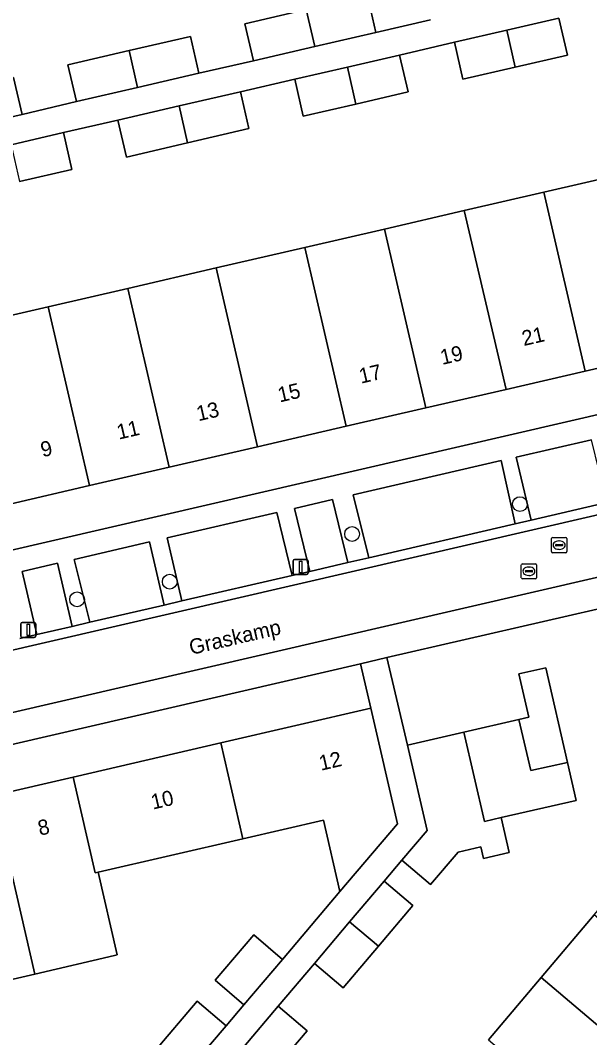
# Model space of a CAD drawing. Extents: x 156412 to 157779, y 382335 to 383768.
# Drawn here: x 156781.3 to 156818.9, y 382543.6 to 382610.8 of the extents above; entities that cross this region are included whole.
import ezdxf

# ---------------------------------------------------------------- set-up
doc = ezdxf.new("R2010")
doc.units = 0
for name, color, linetype in [('IMGEO_Boom', 7, 'Continuous'), ('IMGEO_Erf', 7, 'Continuous'), ('IMGEO_Lichtmast', 7, 'Continuous'), ('IMGEO_Openbare_ruimte_label', 7, 'Continuous'), ('IMGEO_Pand', 7, 'Continuous'), ('IMGEO_Pand_nummerreeks', 7, 'Continuous'), ('IMGEO_Parkeervlak_open', 7, 'Continuous'), ('IMGEO_Rijbaan_lokaal_gesloten', 7, 'Continuous'), ('IMGEO_Rijbaan_lokaal_open', 7, 'Continuous'), ('IMGEO_Rioolput', 7, 'Continuous'), ('IMGEO_Voetpad_open', 7, 'Continuous')]:
    doc.layers.add(name, color=color, linetype=linetype)

msp = doc.modelspace()

# ---------------------------------------------------------------- linework, layer by layer
at = {"layer": 'IMGEO_Boom'}
for centre in [(156814.315, 382578.843), (156803.232, 382576.865), (156791.188, 382573.718), (156785.07, 382572.555)]:
    msp.add_circle(centre, 0.489, dxfattribs=at)
at = {"layer": 'IMGEO_Erf'}
for points in [[(156804.25, 382612.424), (156804.81, 382609.987), (156808.404, 382610.814)], [(156763.216, 382611.663), (156757.366, 382610.315), (156751.301, 382608.917), (156753.206, 382600.657), (156757.462, 382601.592), (156758.032, 382599.158), (156761.629, 382600), (156761.068, 382602.436), (156765.136, 382603.374), (156769.174, 382604.304), (156769.738, 382601.869), (156773.325, 382602.699), (156772.762, 382605.135), (156776.837, 382606.076), (156780.864, 382607.006), (156781.434, 382604.572), (156785.022, 382605.412), (156784.459, 382607.848), (156788.515, 382608.786), (156792.557, 382609.722), (156793.118, 382607.285), (156796.713, 382608.112), (156796.149, 382610.547), (156800.205, 382611.487)], [(156777.894, 382590.654), (156783.154, 382591.87), (156788.417, 382593.085), (156794.262, 382594.436), (156800.108, 382595.787), (156805.37, 382597.003), (156810.631, 382598.218), (156815.892, 382599.434), (156821.154, 382600.649), (156821.36, 382600.697), (156827.213, 382602.013), (156825.3, 382610.293), (156821.059, 382609.319), (156820.499, 382611.756)], [(156816.895, 382610.928), (156817.454, 382608.492), (156813.992, 382607.691), (156810.547, 382606.894), (156809.984, 382609.33), (156806.371, 382608.49), (156806.937, 382606.055), (156803.471, 382605.256), (156800.01, 382604.458), (156799.448, 382606.894), (156795.86, 382606.069), (156796.42, 382603.633), (156792.365, 382602.691), (156788.334, 382601.755), (156787.769, 382604.19), (156784.164, 382603.368), (156784.72, 382600.931), (156781.268, 382600.132)], [(156846.909, 382578.224), (156805.533, 382568.712), (156806.886, 382562.924), (156810.611, 382563.783), (156814.244, 382564.622), (156814.903, 382564.774), (156814.244, 382567.628), (156816.028, 382568.037), (156817.464, 382561.789), (156818.039, 382559.286), (156813.069, 382558.143), (156813.598, 382555.843), (156811.912, 382555.456), (156811.737, 382556.216), (156810.226, 382555.869), (156808.416, 382553.735), (156806.521, 382555.336), (156805.345, 382553.945), (156807.237, 382552.338), (156804.974, 382549.66), (156802.644, 382546.9), (156800.738, 382548.518), (156798.356, 382545.698), (156800.259, 382544.077), (156797.97, 382541.389)], [(156812.239, 382543.473), (156815.727, 382547.596), (156819.221, 382551.725), (156822.713, 382555.853), (156822.831, 382555.992), (156825.51, 382553.726), (156831.955, 382561.322), (156831.14, 382564.849), (156826.629, 382563.807), (156825.164, 382570.15), (156835.122, 382572.451), (156845.049, 382574.744), (156846.509, 382568.408), (156842.791, 382564.053), (156842.016, 382567.39), (156836.576, 382566.122), (156833.593, 382565.426), (156834.331, 382562.243), (156832.912, 382560.568), (156836.926, 382557.168), (156830.333, 382549.387), (156826.844, 382545.267), (156823.342, 382541.134)], [(156779.843, 382529.087), (156783.336, 382531.627), (156781.631, 382533.455), (156784.933, 382536.535), (156787.888, 382539.979), (156789.796, 382538.363), (156792.083, 382541.083), (156790.169, 382542.692), (156793.007, 382546.029), (156794.912, 382544.409), (156796.088, 382545.789), (156794.185, 382547.411), (156796.738, 382550.405), (156798.64, 382548.783), (156802.429, 382553.272), (156801.348, 382557.982), (156796.007, 382556.747), (156786.454, 382554.537), (156787.716, 382549.081), (156787.541, 382549.041), (156782.269, 382547.821), (156776.998, 382546.602)]]:
    msp.add_lwpolyline(points, dxfattribs=at)
for points in [[(156830.614, 382587.326), (156829.943, 382590.238), (156823.882, 382588.838), (156818.621, 382587.623), (156813.403, 382586.418), (156808.098, 382585.193), (156802.836, 382583.978), (156796.99, 382582.627), (156791.144, 382581.277), (156785.883, 382580.062), (156780.621, 382578.847), (156775.36, 382577.632), (156770.098, 382576.416), (156764.837, 382575.201), (156759.384, 382573.942), (156760.061, 382571.022)], [(156794.554, 382563.08), (156804.477, 382565.375), (156803.79, 382568.291), (156762.868, 382558.825), (156763.544, 382555.909), (156769.007, 382557.173), (156774.288, 382558.394), (156779.539, 382559.608), (156784.802, 382560.825)]]:
    msp.add_lwpolyline(points, close=True, dxfattribs=at)
at = {"layer": 'IMGEO_Lichtmast'}
for p, q in [((156799.335, 382574.291), (156799.335, 382575.091)), ((156799.335, 382575.091), (156799.335, 382574.291)), ((156799.435, 382575.191), (156800.225, 382575.191)), ((156800.225, 382575.191), (156799.435, 382575.191)), ((156800.325, 382575.091), (156800.325, 382574.291)), ((156800.325, 382574.291), (156800.325, 382575.091)), ((156800.225, 382574.191), (156799.435, 382574.191)), ((156799.435, 382574.191), (156800.225, 382574.191)), ((156781.35, 382570.135), (156781.35, 382570.935)), ((156781.35, 382570.935), (156781.35, 382570.135)), ((156781.45, 382571.035), (156782.24, 382571.035)), ((156782.24, 382571.035), (156781.45, 382571.035)), ((156782.34, 382570.935), (156782.34, 382570.135)), ((156782.34, 382570.135), (156782.34, 382570.935)), ((156782.24, 382570.035), (156781.45, 382570.035)), ((156781.45, 382570.035), (156782.24, 382570.035))]:
    msp.add_line(p, q, dxfattribs=at)
for points in [[(156799.755, 382575.066), (156799.905, 382575.066), (156799.905, 382574.316), (156799.755, 382574.316), (156799.755, 382575.066)], [(156781.77, 382570.91), (156781.92, 382570.91), (156781.92, 382570.16), (156781.77, 382570.16), (156781.77, 382570.91)]]:
    msp.add_lwpolyline(points, dxfattribs=at)
for centre, start, end in [((156799.435, 382575.091), 90, 180), ((156799.435, 382575.091), 90, 180), ((156800.225, 382575.091), 0, 90), ((156800.225, 382575.091), 360, 90), ((156799.435, 382574.291), 180, 270), ((156799.435, 382574.291), 180, 270), ((156800.225, 382574.291), 270, 0), ((156800.225, 382574.291), 270, 0), ((156781.45, 382570.935), 90, 180), ((156781.45, 382570.935), 90, 180), ((156782.24, 382570.935), 0, 90), ((156782.24, 382570.935), 360, 90), ((156781.45, 382570.135), 180, 270), ((156781.45, 382570.135), 180, 270), ((156782.24, 382570.135), 270, 0), ((156782.24, 382570.135), 270, 0)]:
    msp.add_arc(centre, 0.1, start, end, dxfattribs=at)
at = {"layer": 'IMGEO_Pand'}
for points in [[(156800.761, 382609.049), (156804.81, 382609.987), (156804.25, 382612.424), (156800.205, 382611.487)], [(156800.761, 382609.049), (156800.205, 382611.487), (156796.149, 382610.547), (156796.713, 382608.112)], [(156813.992, 382607.691), (156817.454, 382608.492), (156816.895, 382610.928), (156813.45, 382610.131)], [(156813.992, 382607.691), (156813.45, 382610.131), (156809.984, 382609.33), (156810.547, 382606.894)], [(156788.515, 382608.786), (156789.066, 382606.348), (156793.118, 382607.285), (156792.557, 382609.722)], [(156788.515, 382608.786), (156784.459, 382607.848), (156785.022, 382605.412), (156789.066, 382606.348)], [(156802.929, 382607.696), (156803.471, 382605.256), (156806.937, 382606.055), (156806.371, 382608.49)], [(156802.929, 382607.696), (156799.448, 382606.894), (156800.01, 382604.458), (156803.471, 382605.256)], [(156776.837, 382606.076), (156777.379, 382603.65), (156781.434, 382604.572), (156780.864, 382607.006)], [(156791.821, 382605.131), (156792.365, 382602.691), (156796.42, 382603.633), (156795.86, 382606.069)], [(156791.821, 382605.131), (156787.769, 382604.19), (156788.334, 382601.755), (156792.365, 382602.691)], [(156781.268, 382600.132), (156784.72, 382600.931), (156784.164, 382603.368), (156780.723, 382602.572)], [(156815.892, 382599.434), (156818.621, 382587.623), (156823.882, 382588.838), (156821.629, 382598.593), (156821.836, 382598.641), (156821.36, 382600.697), (156821.154, 382600.649)], [(156815.892, 382599.434), (156810.631, 382598.218), (156813.403, 382586.418), (156818.621, 382587.623)], [(156808.098, 382585.193), (156813.403, 382586.418), (156810.631, 382598.218), (156805.37, 382597.003)], [(156808.098, 382585.193), (156805.37, 382597.003), (156800.108, 382595.787), (156802.836, 382583.978)], [(156794.262, 382594.436), (156796.99, 382582.627), (156802.836, 382583.978), (156800.108, 382595.787)], [(156788.417, 382593.085), (156791.144, 382581.277), (156796.99, 382582.627), (156794.262, 382594.436)], [(156791.144, 382581.277), (156788.417, 382593.085), (156783.154, 382591.87), (156785.883, 382580.062)], [(156785.883, 382580.062), (156783.154, 382591.87), (156777.894, 382590.654), (156780.621, 382578.847)], [(156817.464, 382561.789), (156816.028, 382568.037), (156814.244, 382567.628), (156814.903, 382564.774), (156814.244, 382564.622), (156815.032, 382561.248)], [(156796.007, 382556.747), (156801.348, 382557.982), (156802.429, 382553.272), (156806.228, 382557.746), (156804.477, 382565.375), (156794.554, 382563.08)], [(156813.069, 382558.143), (156818.039, 382559.286), (156817.464, 382561.789), (156815.032, 382561.248), (156814.244, 382564.622), (156810.611, 382563.783), (156811.966, 382557.89)], [(156813.069, 382558.143), (156811.966, 382557.89), (156810.611, 382563.783), (156806.886, 382562.924), (156808.185, 382557.299), (156806.521, 382555.336), (156808.416, 382553.735), (156810.226, 382555.869), (156811.737, 382556.216), (156811.912, 382555.456), (156813.598, 382555.843)], [(156786.454, 382554.537), (156796.007, 382556.747), (156794.554, 382563.08), (156784.802, 382560.825), (156786.273, 382554.495)], [(156779.539, 382559.608), (156782.269, 382547.821), (156787.541, 382549.041), (156787.716, 382549.081), (156786.454, 382554.537), (156786.273, 382554.495), (156784.802, 382560.825)], [(156779.539, 382559.608), (156774.288, 382558.394), (156776.998, 382546.602), (156782.269, 382547.821)], [(156804.974, 382549.66), (156807.237, 382552.338), (156805.345, 382553.945), (156803.067, 382551.262)], [(156826.844, 382545.267), (156819.221, 382551.725), (156815.727, 382547.596), (156823.342, 382541.134)], [(156804.974, 382549.66), (156803.067, 382551.262), (156800.738, 382548.518), (156802.644, 382546.9)], [(156794.185, 382547.411), (156796.088, 382545.789), (156798.64, 382548.783), (156796.738, 382550.405)], [(156815.727, 382547.596), (156812.239, 382543.473), (156819.86, 382537.024), (156823.342, 382541.134)], [(156790.169, 382542.692), (156792.083, 382541.083), (156794.912, 382544.409), (156793.007, 382546.029)], [(156796.074, 382543.019), (156797.97, 382541.389), (156800.259, 382544.077), (156798.356, 382545.698)]]:
    msp.add_lwpolyline(points, close=True, dxfattribs=at)
at = {"layer": 'IMGEO_Parkeervlak_open'}
for points in [[(156819.046, 382583.096), (156814.058, 382581.942), (156815.056, 382577.785), (156820.053, 382578.941)], [(156813.076, 382581.715), (156803.309, 382579.456), (156804.335, 382575.304), (156814.008, 382577.542)], [(156801.945, 382579.14), (156799.421, 382578.556), (156800.441, 382574.403), (156802.952, 382574.984)], [(156798.264, 382578.289), (156791.024, 382576.614), (156791.99, 382572.448), (156799.271, 382574.133)], [(156789.848, 382576.342), (156784.879, 382575.193), (156785.914, 382571.042), (156790.817, 382572.176)], [(156783.77, 382574.936), (156781.452, 382574.4), (156782.406, 382570.23), (156784.743, 382570.771)]]:
    msp.add_lwpolyline(points, close=True, dxfattribs=at)
at = {"layer": 'IMGEO_Rijbaan_lokaal_gesloten'}
msp.add_lwpolyline([(156847.074, 382584.513), (156759.529, 382564.293), (156760.387, 382560.376), (156762.402, 382560.842), (156845.95, 382580.133)], dxfattribs=at)
at = {"layer": 'IMGEO_Rijbaan_lokaal_open'}
for points in [[(156758.977, 382564.166), (156759.529, 382564.293), (156847.074, 382584.513)], [(156846.914, 382585.124), (156845.771, 382584.863), (156844.456, 382584.562), (156841.972, 382583.994), (156840.894, 382583.748), (156836.003, 382582.63), (156831.935, 382581.69), (156827.007, 382580.55), (156825.98, 382580.312), (156821.066, 382579.175), (156820.053, 382578.941), (156815.056, 382577.785), (156814.008, 382577.542), (156804.335, 382575.304), (156802.952, 382574.984), (156800.441, 382574.403), (156799.271, 382574.133), (156791.99, 382572.448), (156790.817, 382572.176), (156785.914, 382571.042), (156784.743, 382570.771), (156782.406, 382570.23), (156781.292, 382569.972)]]:
    msp.add_lwpolyline(points, dxfattribs=at)
at = {"layer": 'IMGEO_Rioolput'}
for p, q in [((156816.404, 382575.711), (156816.404, 382576.563)), ((156816.479, 382576.637), (156817.331, 382576.637)), ((156817.405, 382576.563), (156817.405, 382575.711)), ((156816.663, 382576.131), (156816.663, 382576.143)), ((156817.101, 382576.094), (156816.703, 382576.094)), ((156816.706, 382576.18), (156817.104, 382576.18)), ((156816.915, 382575.857), (156816.89, 382575.857)), ((156816.892, 382576.417), (156816.917, 382576.417)), ((156817.147, 382576.143), (156817.147, 382576.131)), ((156817.331, 382575.637), (156816.479, 382575.637)), ((156814.408, 382573.985), (156814.408, 382574.837)), ((156814.483, 382574.911), (156815.335, 382574.911)), ((156814.667, 382574.405), (156814.667, 382574.417)), ((156814.71, 382574.454), (156815.108, 382574.454)), ((156814.896, 382574.691), (156814.921, 382574.691)), ((156815.151, 382574.417), (156815.151, 382574.405)), ((156815.409, 382574.837), (156815.409, 382573.985)), ((156815.335, 382573.911), (156814.483, 382573.911)), ((156815.105, 382574.368), (156814.707, 382574.368)), ((156814.919, 382574.131), (156814.894, 382574.131))]:
    msp.add_line(p, q, dxfattribs=at)
for points in [[(156816.404, 382575.711), (156816.404, 382576.563)], [(156816.479, 382576.637), (156817.331, 382576.637)], [(156817.405, 382576.563), (156817.405, 382575.711)], [(156817.331, 382575.637), (156816.479, 382575.637)], [(156814.408, 382573.985), (156814.408, 382574.837)], [(156814.483, 382574.911), (156815.335, 382574.911)], [(156815.409, 382574.837), (156815.409, 382573.985)], [(156815.335, 382573.911), (156814.483, 382573.911)]]:
    msp.add_lwpolyline(points, dxfattribs=at)
for centre, radius, start, end in [((156816.481, 382576.561), 0.0765, 91.55205, 178.44795), ((156816.481, 382576.561), 0.0765, 91.55205, 178.44795), ((156817.329, 382576.561), 0.0765, 1.55205, 88.44795), ((156817.329, 382576.561), 0.0765, 1.55205, 88.44795), ((156816.703, 382576.14), 0.0403, 85.87752, 175.75265), ((156816.7, 382576.13), 0.0366, 178.93798, 274.71019), ((156817.104, 382576.137), 0.043, 264.86636, 352.45326), ((156817.108, 382576.142), 0.0386, 1.73085, 96.63898), ((156816.481, 382575.713), 0.0765, 181.55205, 268.44795), ((156816.481, 382575.713), 0.0765, 181.55205, 268.44795), ((156817.329, 382575.713), 0.0765, 271.55205, 358.44795), ((156817.329, 382575.713), 0.0765, 271.55205, 358.44795), ((156814.485, 382574.835), 0.0765, 91.55205, 178.44795), ((156814.485, 382574.835), 0.0765, 91.55205, 178.44795), ((156814.707, 382574.414), 0.0403, 85.87752, 175.75265), ((156815.112, 382574.416), 0.0386, 1.73085, 96.63898), ((156815.333, 382574.835), 0.0765, 1.55205, 88.44795), ((156815.333, 382574.835), 0.0765, 1.55205, 88.44795), ((156814.485, 382573.987), 0.0765, 181.55205, 268.44795), ((156814.485, 382573.987), 0.0765, 181.55205, 268.44795), ((156814.704, 382574.404), 0.0366, 178.93798, 274.71019), ((156815.108, 382574.411), 0.043, 264.86636, 352.45326), ((156815.333, 382573.987), 0.0765, 271.55205, 358.44795), ((156815.333, 382573.987), 0.0765, 271.55205, 358.44795)]:
    msp.add_arc(centre, radius, start, end, dxfattribs=at)
for centre, major_axis, ratio, start_param, end_param in [((156816.891, 382576.137), (-0.387, 0.002), 0.722429, 4.712389, 7.853982), ((156816.916, 382576.137), (-0.39, 0.002), 0.717154, 1.570796, 4.712389), ((156814.895, 382574.411), (-0.387, 0.002), 0.722429, 4.712389, 7.853982), ((156814.92, 382574.411), (-0.39, 0.002), 0.717154, 1.570796, 4.712389)]:
    msp.add_ellipse(centre, major_axis=major_axis, ratio=ratio, start_param=start_param, end_param=end_param, dxfattribs=at)
at = {"layer": 'IMGEO_Voetpad_open'}
for points in [[(156808.404, 382610.814), (156804.81, 382609.987), (156800.761, 382609.049), (156796.713, 382608.112), (156793.118, 382607.285), (156789.066, 382606.348), (156785.022, 382605.412), (156781.434, 382604.572), (156777.379, 382603.65)], [(156780.723, 382602.572), (156784.164, 382603.368), (156787.769, 382604.19), (156791.821, 382605.131), (156795.86, 382606.069), (156799.448, 382606.894), (156802.929, 382607.696), (156806.371, 382608.49), (156809.984, 382609.33), (156813.45, 382610.131), (156816.895, 382610.928)], [(156862.931, 382585.667), (156863.333, 382585.351), (156864.221, 382584.653), (156871.455, 382593.202), (156868.154, 382596.018), (156834.65, 382588.258), (156833.281, 382587.934), (156830.614, 382587.326), (156760.061, 382571.022), (156760.417, 382569.534), (156761.414, 382569.765), (156766.161, 382570.863), (156767.11, 382566.691), (156769.209, 382567.177), (156768.23, 382571.341), (156780.307, 382574.135)], [(156781.292, 382569.972), (156782.406, 382570.23), (156781.452, 382574.4), (156783.77, 382574.936), (156784.743, 382570.771), (156785.914, 382571.042), (156784.879, 382575.193), (156789.848, 382576.342), (156790.817, 382572.176), (156791.99, 382572.448), (156791.024, 382576.614), (156798.264, 382578.289), (156799.271, 382574.133), (156800.441, 382574.403), (156799.421, 382578.556), (156801.945, 382579.14), (156802.952, 382574.984), (156804.335, 382575.304), (156803.309, 382579.456), (156813.076, 382581.715), (156814.008, 382577.542), (156815.056, 382577.785), (156814.058, 382581.942), (156819.046, 382583.096)], [(156846.459, 382580.188), (156845.95, 382580.133), (156762.402, 382560.842), (156762.868, 382558.825), (156803.79, 382568.291), (156805.533, 382568.712), (156846.909, 382578.224)], [(156796.074, 382543.019), (156798.356, 382545.698), (156800.738, 382548.518), (156803.067, 382551.262), (156805.345, 382553.945), (156806.521, 382555.336), (156808.185, 382557.299), (156806.886, 382562.924), (156805.533, 382568.712), (156803.79, 382568.291), (156804.477, 382565.375), (156806.228, 382557.746), (156802.429, 382553.272), (156798.64, 382548.783), (156796.088, 382545.789), (156794.912, 382544.409), (156792.083, 382541.083)]]:
    msp.add_lwpolyline(points, dxfattribs=at)

# ---------------------------------------------------------------- texts
at = {"layer": 'IMGEO_Openbare_ruimte_label'}
msp.add_text('Graskamp', height=1, rotation=13.0075, dxfattribs=at).set_placement((156792.599, 382568.884))
at = {"layer": 'IMGEO_Pand_nummerreeks'}
for s, rotation, p in [('21', 13.00773, (156814.568, 382589.275)), ('19', 13.00773, (156809.179, 382588.03)), ('17', 13.00773, (156803.814, 382586.791)), ('15', 13.00773, (156798.447, 382585.551)), ('13', 13.00773, (156793.079, 382584.311)), ('11', 13.00773, (156787.819, 382583.095)), ('9', 13.00773, (156782.789, 382581.933)), ('12', 13.00786, (156801.174, 382561.237)), ('10', 13.00814, (156790.075, 382558.674)), ('8', 13.01139, (156782.608, 382556.948))]:
    msp.add_text(s, height=1, rotation=rotation, dxfattribs=at).set_placement(p)

doc.saveas('drawing.dxf')
